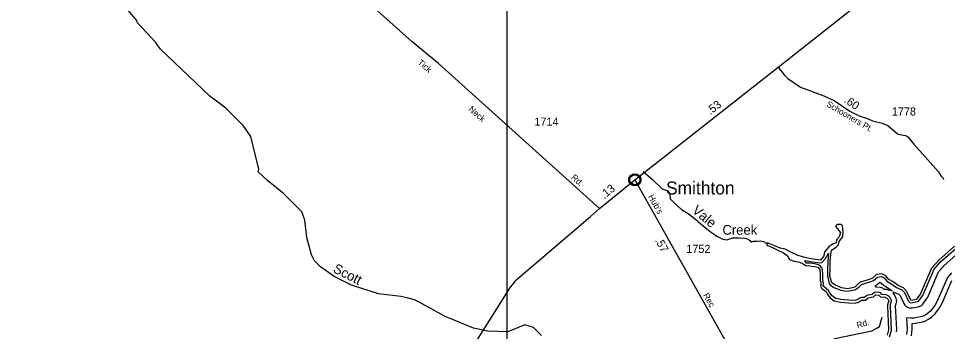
# Model space of a CAD drawing. Extents: x 2532689 to 2764727, y 536648 to 732970.
# Drawn here: x 2686176 to 2700476, y 651101 to 655919 of the extents above; entities that cross this region are included whole.
import ezdxf

# ---------------------------------------------------------------- set-up
doc = ezdxf.new("R2010")
doc.units = 0
for name, color, linetype in [('Exist Civil Demographics Community CELL', 7, 'Continuous'), ('Exist Civil Demographics Community Label', 7, 'Continuous'), ('Exist Hydrographic Buffer Line', 7, 'Continuous'), ('Exist Hydrographic Creek Double Shore', 7, 'Continuous'), ('Exist Hydrographic Creek Single Shore', 7, 'Continuous'), ('Exist Hydrographic Creek Single Shore Label', 7, 'Continuous'), ('Exist Road Primary NC Attributed', 7, 'Continuous'), ('Exist Road Primary NC Mileage Hundredths English Label', 7, 'Continuous'), ('Exist Road Secondary Mileage Hundredths English Label', 7, 'Continuous'), ('Exist Road Secondary Type 51 Attributed', 7, 'Continuous'), ('Exist Road Secondary Type 51 Label', 7, 'Continuous'), ('Exist Road Secondary Type 51 Number Label', 7, 'Continuous'), ('Map Preparation Inset Cut Line', 7, 'Continuous')]:
    doc.layers.add(name, color=color, linetype=linetype)

msp = doc.modelspace()

# ---------------------------------------------------------------- linework, layer by layer
at = {"layer": 'Exist Civil Demographics Community CELL'}
msp.add_lwpolyline([(2695587, 653449), (2695588, 653454), (2695589, 653461), (2695592, 653468), (2695595, 653474), (2695599, 653480), (2695602, 653485), (2695606, 653489), (2695611, 653494), (2695616, 653498), (2695622, 653502), (2695627, 653505), (2695632, 653507), (2695637, 653510), (2695643, 653511), (2695647, 653513), (2695652, 653513), (2695656, 653514), (2695662, 653514), (2695667, 653514), (2695673, 653514), (2695677, 653513), (2695682, 653512), (2695687, 653511), (2695693, 653509), (2695699, 653506), (2695705, 653503), (2695711, 653499), (2695716, 653495), (2695719, 653492), (2695723, 653487), (2695727, 653483), (2695730, 653478), (2695733, 653473), (2695736, 653468), (2695738, 653463), (2695739, 653458), (2695741, 653453), (2695742, 653447), (2695742, 653443), (2695743, 653437), (2695742, 653431), (2695742, 653425), (2695741, 653420), (2695739, 653414), (2695737, 653408), (2695735, 653403), (2695732, 653397), (2695729, 653391), (2695725, 653387), (2695721, 653382), (2695716, 653377), (2695711, 653373), (2695706, 653369), (2695701, 653367), (2695694, 653364), (2695687, 653361), (2695681, 653359), (2695675, 653358), (2695670, 653358), (2695666, 653357), (2695660, 653357), (2695656, 653358), (2695650, 653359), (2695644, 653360), (2695640, 653361), (2695635, 653363), (2695630, 653365), (2695626, 653367), (2695619, 653371), (2695614, 653376), (2695609, 653380), (2695604, 653385), (2695601, 653389), (2695598, 653393), (2695594, 653400), (2695592, 653404), (2695591, 653408), (2695588, 653416), (2695587, 653423), (2695586, 653428), (2695586, 653434), (2695586, 653439), (2695586, 653446)], close=True, dxfattribs=at)
for centre, radius in [((2695664, 653436), 94.3), ((2695664, 653437), 76.7)]:
    msp.add_circle(centre, radius, dxfattribs=at)
at = {"layer": 'Exist Hydrographic Buffer Line'}
for points in [[(2699895, 651548), (2699915, 651543), (2700013, 651560), (2700032, 651569), (2700095, 651654), (2700270, 652060), (2700370, 652172), (2700608, 652379)], [(2699585, 651016), (2699614, 651115), (2699599, 651496), (2699598, 651516), (2699612, 651554), (2699614, 651575), (2699589, 651628), (2699573, 651644), (2699535, 651663), (2699465, 651671), (2699451, 651688), (2699435, 651700), (2699373, 651705), (2699351, 651700), (2699319, 651670), (2699297, 651667), (2699250, 651660), (2699230, 651651), (2699198, 651624), (2699151, 651624), (2699131, 651619), (2699089, 651589), (2699051, 651575), (2698958, 651584), (2698835, 651591), (2698752, 651609), (2698702, 651649), (2698665, 651693), (2698644, 651734), (2698573, 651791), (2698565, 651810), (2698568, 651839), (2698558, 651896), (2698558, 651967), (2698552, 652060), (2698543, 652083), (2698510, 652117), (2698491, 652127), (2698433, 652142), (2698363, 652150), (2698309, 652154), (2698281, 652193), (2698401, 652174), (2698516, 652158), (2698541, 652163), (2698600, 652226), (2698643, 652308), (2698633, 652179), (2698631, 652070), (2698628, 651956), (2698657, 651839), (2698670, 651818), (2698729, 651780), (2698834, 651737), (2698924, 651719), (2698995, 651730), (2699060, 651745), (2699078, 651755), (2699115, 651790), (2699155, 651826), (2699217, 651843), (2699283, 651863), (2699338, 651883), (2699402, 651938), (2699461, 651946), (2699503, 651927), (2699544, 651875), (2699619, 651829), (2699694, 651776), (2699776, 651741), (2699813, 651699), (2699842, 651644), (2699879, 651566), (2699895, 651548)], [(2699691, 651095), (2699695, 651131), (2699679, 651500), (2699687, 651527), (2699693, 651547), (2699695, 651568), (2699693, 651589), (2699687, 651609), (2699661, 651664), (2699646, 651687), (2699648, 651711), (2699671, 651698), (2699728, 651674), (2699747, 651653), (2699770, 651608), (2699806, 651532), (2699823, 651506), (2699838, 651491), (2699855, 651479), (2699874, 651470), (2699894, 651465), (2699915, 651463), (2699936, 651465), (2700028, 651482), (2700066, 651496), (2700083, 651508), (2700098, 651522), (2700160, 651606), (2700173, 651630), (2700339, 652017), (2700426, 652115), (2700649, 652310)], [(2700539, 652002), (2700475, 651930), (2700320, 651567), (2700289, 651512), (2700221, 651420), (2700186, 651385), (2700146, 651357), (2700102, 651336), (2700057, 651324), (2699963, 651307), (2699915, 651303), (2699847, 651312), (2699855, 651138), (2699846, 651054)], [(2699623, 651728), (2699569, 651735), (2699538, 651745), (2699504, 651748), (2699481, 651766), (2699462, 651775), (2699442, 651780), (2699378, 651785), (2699365, 651808), (2699384, 651816), (2699401, 651828), (2699438, 651862), (2699482, 651825), (2699498, 651808), (2699516, 651796), (2699576, 651762), (2699623, 651728)], [(2699923, 651033), (2699935, 651141), (2699931, 651223), (2699978, 651228), (2700072, 651246), (2700129, 651261), (2700186, 651288), (2700238, 651324), (2700282, 651368), (2700296, 651387), (2700353, 651465), (2700394, 651536), (2700544, 651886)]]:
    msp.add_lwpolyline(points, dxfattribs=at)
at = {"layer": 'Exist Hydrographic Creek Double Shore'}
for p in [(2699560, 651529), (2699559, 651494)]:
    msp.add_line(p, (2699558, 651522), dxfattribs=at)
for points in [[(2699915, 651583), (2699878, 651662), (2699847, 651722), (2699800, 651774), (2699717, 651809), (2699640, 651863), (2699575, 651900), (2699528, 651959), (2699468, 651988), (2699384, 651976), (2699323, 651920), (2699272, 651901), (2699207, 651882), (2699135, 651862), (2699088, 651819), (2699051, 651784), (2698987, 651769), (2698932, 651758), (2698850, 651774), (2698751, 651814), (2698696, 651849), (2698668, 651954), (2698671, 652069), (2698673, 652177), (2698679, 652287), (2698693, 652351), (2698762, 652397), (2698792, 652428), (2698808, 652484), (2698833, 652523), (2698865, 652559), (2698869, 652634), (2698859, 652729), (2698839, 652747), (2698779, 652746), (2698751, 652719), (2698803, 652656), (2698829, 652627), (2698809, 652558), (2698770, 652511), (2698761, 652467), (2698707, 652446), (2698648, 652405), (2698588, 652331), (2698570, 652253), (2698521, 652198), (2698409, 652213), (2698262, 652244), (2698164, 652278), (2698067, 652324), (2697980, 652368), (2697902, 652385), (2697805, 652423), (2697728, 652455), (2697705, 652465), (2697697, 652452)], [(2697697, 652452), (2697697, 652432), (2697794, 652390), (2697863, 652350), (2697951, 652312), (2698013, 652263), (2698044, 652211), (2698116, 652181), (2698198, 652167), (2698255, 652144), (2698295, 652115), (2698359, 652110), (2698423, 652103), (2698481, 652089), (2698512, 652057), (2698518, 651967), (2698517, 651891), (2698528, 651843), (2698526, 651825), (2698525, 651814), (2698524, 651797), (2698542, 651763), (2698609, 651715), (2698632, 651671), (2698673, 651620), (2698734, 651571), (2698830, 651551), (2698954, 651544), (2699056, 651534), (2699108, 651553), (2699151, 651584), (2699213, 651584), (2699256, 651621), (2699302, 651627), (2699338, 651632), (2699371, 651665), (2699421, 651662), (2699445, 651633), (2699517, 651627), (2699554, 651610), (2699574, 651568), (2699560, 651529)], [(2699915, 651583), (2700006, 651600), (2700063, 651677), (2700236, 652082), (2700342, 652201), (2700587, 652414)], [(2699554, 651045), (2699575, 651126), (2699559, 651494)]]:
    msp.add_lwpolyline(points, dxfattribs=at)
at = {"layer": 'Exist Hydrographic Creek Single Shore'}
for points in [[(2694226, 651041), (2694106, 651164), (2693972, 651201), (2693708, 651095), (2693399, 651106), (2693181, 651150), (2692735, 651338), (2692341, 651551), (2692271, 651589), (2692155, 651617), (2692061, 651639), (2691719, 651681), (2691299, 651815), (2691037, 651949), (2690825, 652095), (2690731, 652187), (2690687, 652283), (2690615, 652550), (2690583, 652814), (2690539, 652941), (2690257, 653225), (2690011, 653418), (2689866, 653557), (2689873, 653600), (2689753, 654104), (2689633, 654270), (2689368, 654538), (2689122, 654722), (2688363, 655447), (2688286, 655555), (2688004, 655856), (2687994, 655888), (2687429, 656568)], [(2695792, 653563), (2695934, 653440), (2696085, 653297), (2696170, 653265), (2696203, 653214), (2696208, 653142), (2696286, 653065), (2696381, 652979), (2696499, 652905), (2696608, 652818), (2696716, 652728), (2696824, 652640), (2696925, 652568), (2697016, 652520), (2697082, 652511), (2697173, 652541), (2697275, 652542), (2697357, 652537), (2697410, 652520), (2697436, 652501), (2697456, 652475), (2697488, 652490), (2697548, 652493), (2697594, 652494), (2697646, 652485), (2697682, 652464), (2697697, 652452)]]:
    msp.add_lwpolyline(points, dxfattribs=at)
at = {"layer": 'Exist Road Primary NC Attributed'}
for p, q in [((2695664, 653436), (2697870, 655172)), ((2695118, 652996), (2695664, 653436))]:
    msp.add_line(p, q, dxfattribs=at)
for points in [[(2697870, 655172), (2701461, 658007), (2702182, 658840), (2702340, 659076), (2702377, 659119), (2702460, 659277), (2702731, 659903), (2702985, 660546)], [(2692216, 649359), (2692228, 649367), (2692259, 649430), (2692315, 649505), (2693750, 651781), (2693805, 651849), (2693826, 651883), (2694983, 652872), (2695118, 652996)]]:
    msp.add_lwpolyline(points, dxfattribs=at)
at = {"layer": 'Exist Road Secondary Type 51 Attributed'}
msp.add_line((2695664, 653436), (2697165, 650768), dxfattribs=at)
for points in [[(2695118, 652996), (2692640, 655225), (2692235, 655563), (2691016, 656657), (2690809, 656866), (2690717, 656944), (2690430, 657250), (2690284, 657412), (2690032, 657655), (2689989, 657694), (2689254, 658158), (2688927, 658361), (2688282, 658742), (2688066, 658841), (2687943, 658870), (2687841, 658880), (2687741, 658879), (2684455, 658515)], [(2697870, 655172), (2697963, 655051), (2698018, 654996), (2698216, 654863), (2698369, 654804), (2698573, 654729), (2698735, 654656), (2698972, 654494), (2699116, 654423), (2699245, 654380), (2699324, 654346), (2699469, 654307), (2699558, 654274), (2699709, 654143), (2699745, 654132), (2699829, 654116), (2699866, 654099), (2699957, 653985), (2700341, 653558), (2700376, 653496), (2700409, 653459), (2700418, 653440)], [(2697967, 649955), (2698008, 650118), (2698411, 650724), (2698488, 650833), (2698547, 650879), (2698742, 650990), (2699313, 651112), (2699381, 651147), (2699428, 651178), (2699474, 651323)]]:
    msp.add_lwpolyline(points, dxfattribs=at)
at = {"layer": 'Map Preparation Inset Cut Line'}
msp.add_lwpolyline([(2693698, 668098), (2714365, 668098), (2714365, 647478), (2693698, 647478)], close=True, dxfattribs=at)

# ---------------------------------------------------------------- texts
at = {"layer": 'Exist Civil Demographics Community Label'}
msp.add_text('Smithton', height=200, dxfattribs=at).set_placement((2696144, 653210))
at = {"layer": 'Exist Hydrographic Creek Single Shore Label'}
for s, rotation, p in [('Vale', 320.2159, (2696533, 652944)), ('Creek', 0.0869, (2697013, 652590)), ('Scott', 332.935, (2691005, 652021))]:
    msp.add_text(s, height=150, rotation=rotation, dxfattribs=at).set_placement(p)
at = {"layer": 'Exist Road Primary NC Mileage Hundredths English Label'}
for s, rotation, p in [('.53', 38.2006, (2696825, 654430)), ('.13', 38.9132, (2695191, 653135))]:
    msp.add_text(s, height=125, rotation=rotation, dxfattribs=at).set_placement(p)
at = {"layer": 'Exist Road Secondary Mileage Hundredths English Label'}
for s, rotation, p in [('.60', 325.6548, (2698873, 654637)), ('.57', 299.1472, (2695969, 652506))]:
    msp.add_text(s, height=125, rotation=rotation, dxfattribs=at).set_placement(p)
at = {"layer": 'Exist Road Secondary Type 51 Label'}
for s, rotation, p in [('Tick', 320.0405, (2692312, 655228)), ('Neck', 318.038, (2693096, 654512)), ('Schooners Pt.', 329.4794, (2698604, 654574)), ('Rd.', 318.038, (2694676, 653459)), ("Hub's", 299.1472, (2695865, 653178)), ('Rec', 299.1472, (2696711, 651660)), ('Rd.', 16.7683, (2699094, 651147))]:
    msp.add_text(s, height=95, rotation=rotation, dxfattribs=at).set_placement(p)
at = {"layer": 'Exist Road Secondary Type 51 Number Label'}
for s, p in [('1778', (2699620, 654426)), ('1714', (2694117, 654269)), ('1752', (2696456, 652310))]:
    msp.add_text(s, height=125, dxfattribs=at).set_placement(p)

doc.saveas('drawing.dxf')
